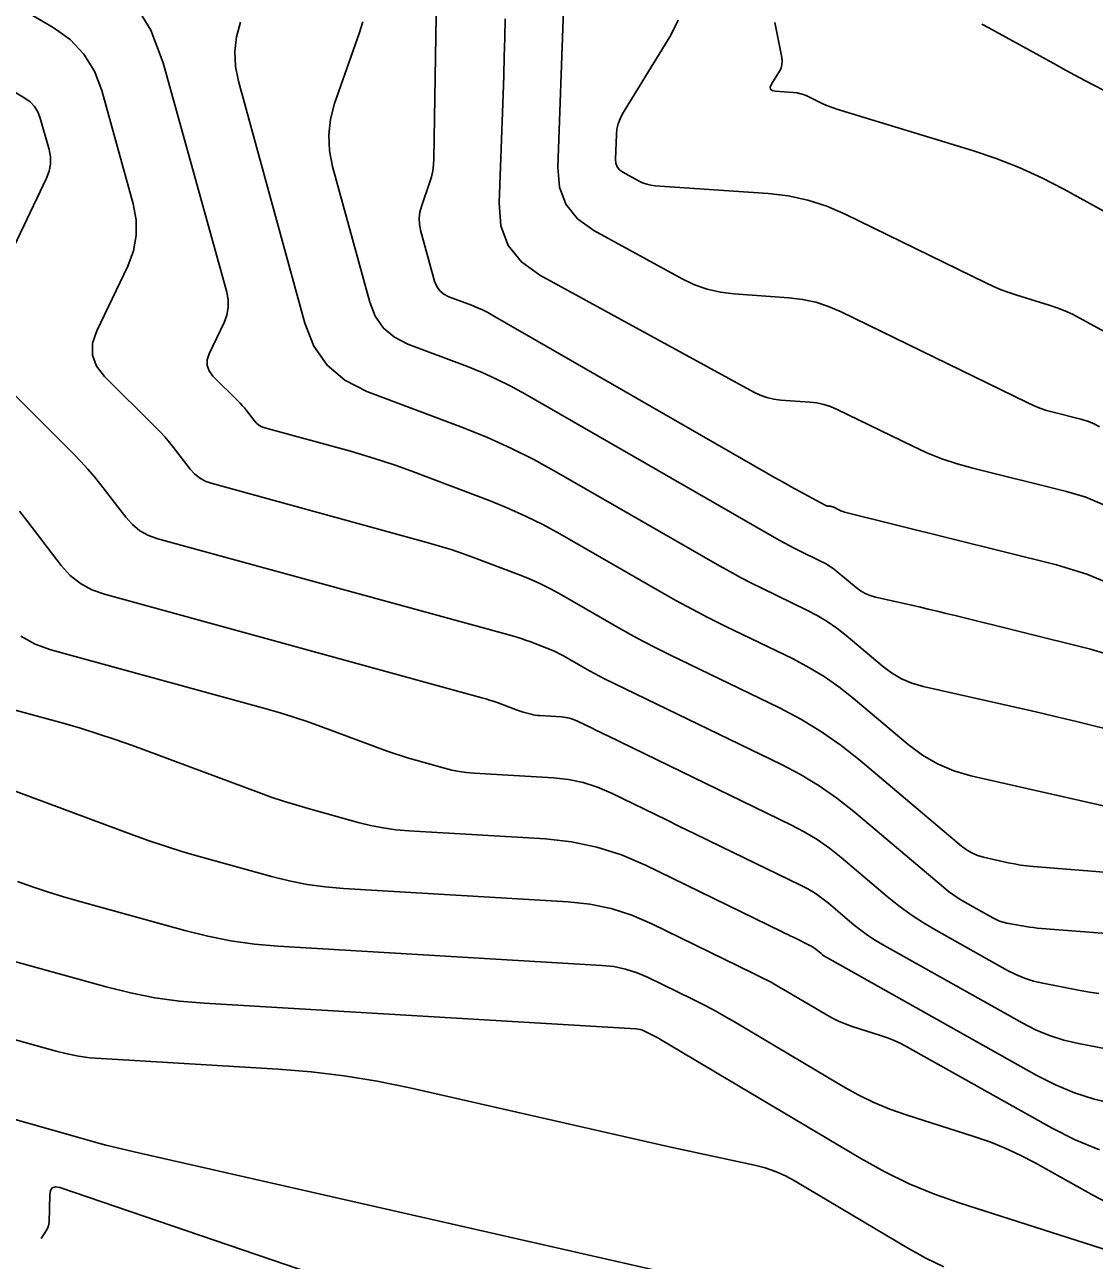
# Model space of a CAD drawing. Extents: x 1354696 to 1366163, y 660729 to 670380.
# Drawn here: x 1361216.2 to 1361301.8, y 664464.3 to 664563.1 of the extents above; entities that cross this region are included whole.
import ezdxf

# ---------------------------------------------------------------- set-up
doc = ezdxf.new("R2010")
doc.units = 0
doc.layers.add('R_Contours', color=7, linetype='Continuous')

msp = doc.modelspace()

# ---------------------------------------------------------------- linework, layer by layer
at = {"layer": 'R_Contours'}
for points in [[(1361249.224, 664568.673), (1361248.968, 664552.373), (1361248.941, 664551.879), (1361248.875, 664551.393), (1361248.769, 664550.914), (1361248.625, 664550.441), (1361247.969, 664548.566), (1361247.842, 664548.096), (1361247.789, 664547.623), (1361247.809, 664547.148), (1361247.904, 664546.67), (1361249.024, 664542.592), (1361249.191, 664542.167), (1361249.438, 664541.815), (1361249.765, 664541.537), (1361250.172, 664541.331), (1361251.962, 664540.654), (1361252.405, 664540.476), (1361252.841, 664540.281), (1361253.268, 664540.068), (1361253.686, 664539.838), (1361275.68, 664527.195), (1361276.143, 664526.93), (1361276.607, 664526.668), (1361277.073, 664526.408), (1361277.541, 664526.151), (1361280.252, 664524.668), (1361280.301, 664524.644), (1361280.352, 664524.627), (1361280.404, 664524.614), (1361280.458, 664524.608), (1361280.677, 664524.593), (1361280.731, 664524.586), (1361280.783, 664524.575), (1361280.835, 664524.558), (1361280.885, 664524.537), (1361281.452, 664524.259), (1361281.565, 664524.208), (1361281.679, 664524.163), (1361281.795, 664524.124), (1361281.914, 664524.091), (1361298.735, 664519.913), (1361301.176, 664519.173), (1361303.502, 664518.194)], [(1361305.88, 664495.09), (1361296.878, 664495.801), (1361296.376, 664495.85), (1361295.877, 664495.916), (1361295.38, 664496.001), (1361294.887, 664496.103), (1361292.917, 664496.549), (1361292.437, 664496.687), (1361291.985, 664496.879), (1361291.559, 664497.124), (1361291.16, 664497.423), (1361283.042, 664504.274), (1361281.528, 664505.474), (1361279.948, 664506.573), (1361278.302, 664507.571), (1361276.591, 664508.468), (1361267.818, 664512.729), (1361266.762, 664513.253), (1361265.716, 664513.795), (1361264.679, 664514.355), (1361263.652, 664514.934), (1361259.18, 664517.505), (1361258.342, 664517.965), (1361257.486, 664518.391), (1361256.615, 664518.782), (1361255.727, 664519.138), (1361252.143, 664520.494), (1361251.243, 664520.822), (1361250.336, 664521.129), (1361249.423, 664521.414), (1361248.502, 664521.678), (1361231.166, 664526.427), (1361230.669, 664526.605), (1361230.221, 664526.854), (1361229.821, 664527.175), (1361229.468, 664527.567), (1361228.153, 664529.276), (1361227.817, 664529.698), (1361227.468, 664530.108), (1361227.106, 664530.506), (1361226.73, 664530.892), (1361222.641, 664534.953), (1361221.995, 664535.785), (1361221.674, 664536.673), (1361221.679, 664537.617), (1361222.009, 664538.617), (1361224.484, 664543.783), (1361224.944, 664544.997), (1361225.171, 664546.232), (1361225.164, 664547.487), (1361224.924, 664548.763), (1361222.408, 664557.821), (1361221.821, 664559.377), (1361220.978, 664560.738), (1361219.881, 664561.902), (1361218.528, 664562.87), (1361211.948, 664566.736)], [(1361224.916, 664564.93), (1361226.333, 664562.641), (1361227.321, 664560.023), (1361232.408, 664541.708), (1361232.525, 664541.088), (1361232.528, 664540.479), (1361232.418, 664539.88), (1361232.195, 664539.29), (1361230.993, 664536.782), (1361230.832, 664536.296), (1361230.83, 664535.838), (1361230.986, 664535.407), (1361231.3, 664535.003), (1361233.285, 664533.031), (1361233.467, 664532.844), (1361233.643, 664532.651), (1361233.813, 664532.452), (1361233.975, 664532.247), (1361234.614, 664531.417), (1361234.785, 664531.227), (1361234.98, 664531.071), (1361235.197, 664530.95), (1361235.438, 664530.863), (1361242.298, 664528.985), (1361243.521, 664528.634), (1361244.734, 664528.255), (1361245.938, 664527.848), (1361247.133, 664527.412), (1361253.453, 664525.021), (1361254.89, 664524.444), (1361256.301, 664523.812), (1361257.684, 664523.123), (1361259.042, 664522.378), (1361267.011, 664517.797), (1361268.305, 664517.068), (1361269.611, 664516.362), (1361270.929, 664515.678), (1361272.26, 664515.018), (1361277.685, 664512.384), (1361278.957, 664511.717), (1361280.18, 664510.975), (1361281.354, 664510.158), (1361282.48, 664509.266), (1361286.884, 664505.549), (1361288.024, 664504.696), (1361289.239, 664503.996), (1361290.53, 664503.448), (1361291.898, 664503.054), (1361304.838, 664500.125)], [(1361259.337, 664564.268), (1361258.87, 664551.704), (1361259.002, 664550.105), (1361259.525, 664548.728), (1361260.44, 664547.573), (1361261.746, 664546.641), (1361268.822, 664542.77), (1361269.805, 664542.298), (1361270.822, 664541.939), (1361271.872, 664541.693), (1361272.955, 664541.561), (1361277.353, 664541.258), (1361278.439, 664541.131), (1361279.498, 664540.902), (1361280.529, 664540.571), (1361281.533, 664540.138), (1361296.391, 664532.873), (1361296.9, 664532.641), (1361297.419, 664532.436), (1361297.948, 664532.259), (1361298.488, 664532.11), (1361300.697, 664531.561), (1361301.214, 664531.404), (1361301.706, 664531.197), (1361302.173, 664530.94)], [(1361304.211, 664506.416), (1361300.337, 664507.379), (1361299.441, 664507.599), (1361298.543, 664507.814), (1361297.645, 664508.025), (1361296.745, 664508.231), (1361288.082, 664510.192), (1361287.187, 664510.45), (1361286.342, 664510.808), (1361285.546, 664511.267), (1361284.8, 664511.825), (1361281.917, 664514.258), (1361281.18, 664514.842), (1361280.412, 664515.377), (1361279.611, 664515.862), (1361278.778, 664516.299), (1361275.227, 664518.024), (1361274.356, 664518.456), (1361273.493, 664518.903), (1361272.638, 664519.365), (1361271.791, 664519.842), (1361258.768, 664527.329), (1361256.96, 664528.321), (1361255.117, 664529.238), (1361253.239, 664530.081), (1361251.326, 664530.849), (1361243.601, 664533.771), (1361241.843, 664534.659), (1361240.431, 664535.862), (1361239.365, 664537.38), (1361238.645, 664539.214), (1361233.331, 664558.567), (1361233.096, 664559.754), (1361233.044, 664560.935), (1361233.176, 664562.109), (1361233.492, 664563.277)], [(1361243.277, 664563.323), (1361242.987, 664562.375), (1361241.031, 664556.78), (1361240.693, 664555.53), (1361240.552, 664554.274), (1361240.607, 664553.011), (1361240.858, 664551.741), (1361243.835, 664540.903), (1361244.278, 664539.774), (1361244.934, 664538.839), (1361245.804, 664538.098), (1361246.887, 664537.551), (1361251.644, 664535.751), (1361252.822, 664535.278), (1361253.979, 664534.759), (1361255.114, 664534.195), (1361256.227, 664533.584), (1361276.572, 664521.888), (1361276.972, 664521.663), (1361277.375, 664521.445), (1361277.783, 664521.233), (1361278.194, 664521.029), (1361279.872, 664520.214), (1361280.265, 664520.008), (1361280.643, 664519.779), (1361281.006, 664519.526), (1361281.354, 664519.251), (1361282.717, 664518.101), (1361283.069, 664517.837), (1361283.445, 664517.621), (1361283.844, 664517.452), (1361284.267, 664517.33), (1361287.756, 664516.54), (1361288.482, 664516.374), (1361289.207, 664516.203), (1361289.932, 664516.03), (1361290.655, 664515.852), (1361301.473, 664513.165), (1361303.06, 664512.683)], [(1361302.596, 664524.679), (1361301.104, 664525.306), (1361299.538, 664525.781), (1361292.067, 664527.637), (1361290.813, 664527.984), (1361289.584, 664528.395), (1361288.378, 664528.87), (1361287.195, 664529.411), (1361281.209, 664532.337), (1361280.682, 664532.565), (1361280.141, 664532.738), (1361279.585, 664532.859), (1361279.015, 664532.925), (1361276.706, 664533.084), (1361276.138, 664533.154), (1361275.587, 664533.283), (1361275.053, 664533.471), (1361274.537, 664533.719), (1361257.448, 664543.067), (1361255.96, 664544.129), (1361254.917, 664545.445), (1361254.321, 664547.014), (1361254.171, 664548.836), (1361254.493, 664557.5), (1361254.545, 664559.015), (1361254.589, 664560.53), (1361254.625, 664562.046), (1361254.653, 664563.561)], [(1361304.38, 664537.563), (1361300.617, 664539.636), (1361300.022, 664539.944), (1361299.414, 664540.22), (1361298.791, 664540.464), (1361298.156, 664540.677), (1361295.586, 664541.462), (1361294.948, 664541.67), (1361294.32, 664541.904), (1361293.702, 664542.162), (1361293.093, 664542.444), (1361281.857, 664547.938), (1361280.376, 664548.577), (1361278.855, 664549.065), (1361277.293, 664549.403), (1361275.692, 664549.59), (1361266.67, 664550.212), (1361266.32, 664550.255), (1361265.981, 664550.334), (1361265.652, 664550.45), (1361265.335, 664550.603), (1361264.085, 664551.286), (1361263.813, 664551.48), (1361263.623, 664551.721), (1361263.514, 664552.007), (1361263.486, 664552.34), (1361263.559, 664554.302), (1361263.603, 664554.739), (1361263.7, 664555.16), (1361263.852, 664555.565), (1361264.057, 664555.954), (1361267.902, 664562.253), (1361268.497, 664563.451)], [(1361276.239, 664563.256), (1361276.787, 664560.467), (1361276.818, 664560.175), (1361276.796, 664559.894), (1361276.719, 664559.621), (1361276.589, 664559.359), (1361275.959, 664558.327), (1361275.859, 664558.099), (1361275.874, 664557.93), (1361276.003, 664557.82), (1361276.247, 664557.77), (1361277.69, 664557.671), (1361278, 664557.634), (1361278.303, 664557.569), (1361278.598, 664557.474), (1361278.885, 664557.35), (1361280.018, 664556.796), (1361280.303, 664556.664), (1361280.593, 664556.543), (1361280.888, 664556.433), (1361281.187, 664556.335), (1361292.029, 664553.024), (1361293.916, 664552.394), (1361295.763, 664551.669), (1361297.57, 664550.849), (1361299.337, 664549.934), (1361314.514, 664541.574)], [(1361292.781, 664563.12), (1361293.328, 664562.837), (1361298.482, 664559.998), (1361299.523, 664559.429), (1361300.568, 664558.868), (1361301.617, 664558.313), (1361302.669, 664557.766)], [(1361213.025, 664540.452), (1361217.989, 664550.811), (1361218.201, 664551.372), (1361218.306, 664551.941), (1361218.303, 664552.521), (1361218.192, 664553.109), (1361217.495, 664555.618), (1361217.308, 664556.113), (1361217.041, 664556.545), (1361216.692, 664556.915), (1361216.262, 664557.223), (1361214.38, 664558.329)], [(1361308.618, 664489.98), (1361297.212, 664490.88), (1361296.906, 664490.909), (1361296.601, 664490.946), (1361296.297, 664490.991), (1361295.995, 664491.045), (1361294.787, 664491.278), (1361294.489, 664491.348), (1361294.2, 664491.441), (1361293.919, 664491.557), (1361293.646, 664491.696), (1361291.428, 664492.94), (1361290.976, 664493.208), (1361290.538, 664493.496), (1361290.114, 664493.805), (1361289.705, 664494.134), (1361282.538, 664500.182), (1361281.18, 664501.258), (1361279.763, 664502.243), (1361278.288, 664503.138), (1361276.753, 664503.943), (1361262.616, 664510.808), (1361262.213, 664511.008), (1361261.814, 664511.215), (1361261.418, 664511.429), (1361261.026, 664511.65), (1361259.319, 664512.631), (1361258.999, 664512.807), (1361258.672, 664512.97), (1361258.34, 664513.119), (1361258.001, 664513.255), (1361256.632, 664513.772), (1361256.289, 664513.898), (1361255.943, 664514.015), (1361255.594, 664514.124), (1361255.243, 664514.224), (1361226.893, 664521.99), (1361226.142, 664522.259), (1361225.462, 664522.637), (1361224.856, 664523.123), (1361224.322, 664523.716), (1361222.33, 664526.306), (1361221.822, 664526.944), (1361221.293, 664527.565), (1361220.744, 664528.167), (1361220.175, 664528.752), (1361213.983, 664534.903)], [(1361302.14, 664485.64), (1361301.388, 664485.752), (1361300.639, 664485.886), (1361297.647, 664486.464), (1361296.91, 664486.636), (1361296.193, 664486.866), (1361295.498, 664487.153), (1361294.823, 664487.497), (1361289.158, 664490.674), (1361288.122, 664491.287), (1361287.12, 664491.947), (1361286.149, 664492.654), (1361285.212, 664493.408), (1361281.526, 664496.519), (1361280.584, 664497.265), (1361279.601, 664497.949), (1361278.578, 664498.569), (1361277.514, 664499.127), (1361262.881, 664506.233), (1361262.577, 664506.381), (1361262.272, 664506.529), (1361261.967, 664506.677), (1361261.663, 664506.826), (1361260.445, 664507.419), (1361260.136, 664507.551), (1361259.819, 664507.652), (1361259.493, 664507.72), (1361259.159, 664507.756), (1361257.405, 664507.86), (1361257.24, 664507.874), (1361257.076, 664507.897), (1361256.914, 664507.928), (1361256.754, 664507.969), (1361256.114, 664508.146), (1361255.954, 664508.192), (1361255.796, 664508.242), (1361255.638, 664508.295), (1361255.482, 664508.351), (1361254.012, 664508.896), (1361253.714, 664509.003), (1361253.414, 664509.104), (1361253.112, 664509.197), (1361252.807, 664509.284), (1361222.62, 664517.553), (1361221.614, 664517.914), (1361220.704, 664518.42), (1361219.891, 664519.071), (1361219.175, 664519.866), (1361216.507, 664523.335), (1361215.826, 664524.191)], [(1361215.945, 664514.203), (1361217.086, 664513.569), (1361218.348, 664513.116), (1361235.565, 664508.4), (1361236.665, 664508.086), (1361237.757, 664507.747), (1361238.842, 664507.385), (1361239.919, 664506.999), (1361245.231, 664505.026), (1361245.796, 664504.823), (1361246.364, 664504.633), (1361246.936, 664504.454), (1361247.513, 664504.287), (1361249.826, 664503.645), (1361250.406, 664503.5), (1361250.992, 664503.387), (1361251.584, 664503.304), (1361252.18, 664503.253), (1361258.519, 664502.877), (1361259.726, 664502.747), (1361260.902, 664502.5), (1361262.048, 664502.138), (1361263.164, 664501.66), (1361267.566, 664499.515), (1361268.666, 664498.979), (1361269.767, 664498.444), (1361270.868, 664497.909), (1361271.969, 664497.374), (1361278.274, 664494.312), (1361278.868, 664494), (1361279.439, 664493.654), (1361279.988, 664493.272), (1361280.513, 664492.856), (1361282.571, 664491.12), (1361283.094, 664490.699), (1361283.636, 664490.304), (1361284.195, 664489.936), (1361284.773, 664489.593), (1361296, 664483.299), (1361297.077, 664482.75), (1361298.187, 664482.292), (1361299.331, 664481.925), (1361300.508, 664481.649), (1361305.753, 664480.636)], [(1361303.368, 664476.834), (1361301.752, 664477.213), (1361300.181, 664477.717), (1361298.656, 664478.346), (1361297.176, 664479.1), (1361280.389, 664488.513), (1361280.269, 664488.584), (1361280.152, 664488.661), (1361280.039, 664488.743), (1361279.93, 664488.831), (1361279.501, 664489.193), (1361279.392, 664489.279), (1361279.277, 664489.359), (1361279.158, 664489.431), (1361279.034, 664489.496), (1361277.768, 664490.111), (1361277.514, 664490.234), (1361277.261, 664490.357), (1361277.008, 664490.48), (1361276.755, 664490.604), (1361265.883, 664495.901), (1361263.961, 664496.725), (1361261.986, 664497.349), (1361259.959, 664497.774), (1361257.879, 664497.998), (1361246.955, 664498.646), (1361245.927, 664498.734), (1361244.908, 664498.876), (1361243.898, 664499.072), (1361242.898, 664499.322), (1361238.912, 664500.429), (1361237.919, 664500.716), (1361236.932, 664501.024), (1361235.953, 664501.352), (1361234.98, 664501.702), (1361224.857, 664505.46), (1361223.487, 664505.952), (1361222.108, 664506.412), (1361220.718, 664506.843), (1361219.319, 664507.243), (1361213.702, 664508.781)], [(1361206.578, 664505.116), (1361224.729, 664498.377), (1361226.11, 664497.881), (1361227.501, 664497.415), (1361228.901, 664496.977), (1361230.311, 664496.57), (1361235.97, 664494.999), (1361237.391, 664494.644), (1361238.824, 664494.366), (1361240.271, 664494.165), (1361241.73, 664494.039), (1361259.703, 664492.973), (1361261.439, 664492.786), (1361263.131, 664492.431), (1361264.779, 664491.91), (1361266.384, 664491.222), (1361274.467, 664487.284), (1361275.171, 664486.932), (1361275.866, 664486.566), (1361276.554, 664486.186), (1361277.234, 664485.791), (1361280.276, 664483.982), (1361280.79, 664483.696), (1361281.319, 664483.44), (1361281.861, 664483.214), (1361282.417, 664483.02), (1361284.668, 664482.302), (1361285.225, 664482.109), (1361285.77, 664481.889), (1361286.303, 664481.641), (1361286.824, 664481.366), (1361298.353, 664474.902), (1361300.234, 664473.942), (1361302.174, 664473.142)], [(1361215.681, 664494.606), (1361216.867, 664494.18), (1361218.061, 664493.78), (1361219.263, 664493.404), (1361220.473, 664493.055), (1361229.042, 664490.676), (1361230.883, 664490.216), (1361232.74, 664489.856), (1361234.614, 664489.595), (1361236.505, 664489.433), (1361262.406, 664487.896), (1361263.364, 664487.793), (1361264.297, 664487.597), (1361265.207, 664487.31), (1361266.092, 664486.93), (1361269.585, 664485.229), (1361270.453, 664484.794), (1361271.312, 664484.342), (1361272.161, 664483.872), (1361273.001, 664483.385), (1361281.689, 664478.219), (1361282.902, 664477.543), (1361284.147, 664476.94), (1361285.426, 664476.409), (1361286.736, 664475.95), (1361292.149, 664474.224), (1361293.41, 664473.787), (1361294.643, 664473.288), (1361295.85, 664472.728), (1361297.029, 664472.105), (1361301.694, 664469.489), (1361302.879, 664468.885)], [(1361212.528, 664489.014), (1361222.773, 664486.169), (1361224.703, 664485.688), (1361226.65, 664485.31), (1361228.615, 664485.036), (1361230.597, 664484.866), (1361265.11, 664482.819), (1361265.289, 664482.8), (1361265.464, 664482.763), (1361265.634, 664482.709), (1361265.8, 664482.638), (1361266.453, 664482.32), (1361266.616, 664482.239), (1361266.776, 664482.154), (1361266.935, 664482.066), (1361267.092, 664481.975), (1361283.102, 664472.456), (1361285.013, 664471.391), (1361286.976, 664470.44), (1361288.99, 664469.603), (1361291.056, 664468.88), (1361302.946, 664465.09)], [(1361214.037, 664482.348), (1361218.754, 664481.038), (1361219.643, 664480.816), (1361220.54, 664480.643), (1361221.445, 664480.516), (1361222.358, 664480.438), (1361236.503, 664479.599), (1361239.158, 664479.387), (1361241.798, 664479.067), (1361244.423, 664478.638), (1361247.032, 664478.102), (1361267.661, 664473.419), (1361268.526, 664473.224), (1361269.391, 664473.033), (1361270.257, 664472.845), (1361271.124, 664472.66), (1361274.592, 664471.928), (1361275.446, 664471.711), (1361276.273, 664471.427), (1361277.074, 664471.075), (1361277.849, 664470.656), (1361286.904, 664465.272), (1361288.303, 664464.492), (1361289.74, 664463.796)], [(1361270.166, 664462.727), (1361225.012, 664472.977), (1361223.868, 664473.246), (1361222.729, 664473.53), (1361221.593, 664473.832), (1361220.462, 664474.15), (1361214.745, 664475.801)], [(1361217.568, 664466.071), (1361218.038, 664466.811), (1361218.107, 664466.937), (1361218.157, 664467.068), (1361218.188, 664467.206), (1361218.201, 664467.349), (1361218.245, 664469.562), (1361218.301, 664469.911), (1361218.455, 664470.121), (1361218.705, 664470.194), (1361219.052, 664470.128), (1361267.49, 664453.626)]]:
    msp.add_lwpolyline(points, dxfattribs=at)

doc.saveas('drawing.dxf')
